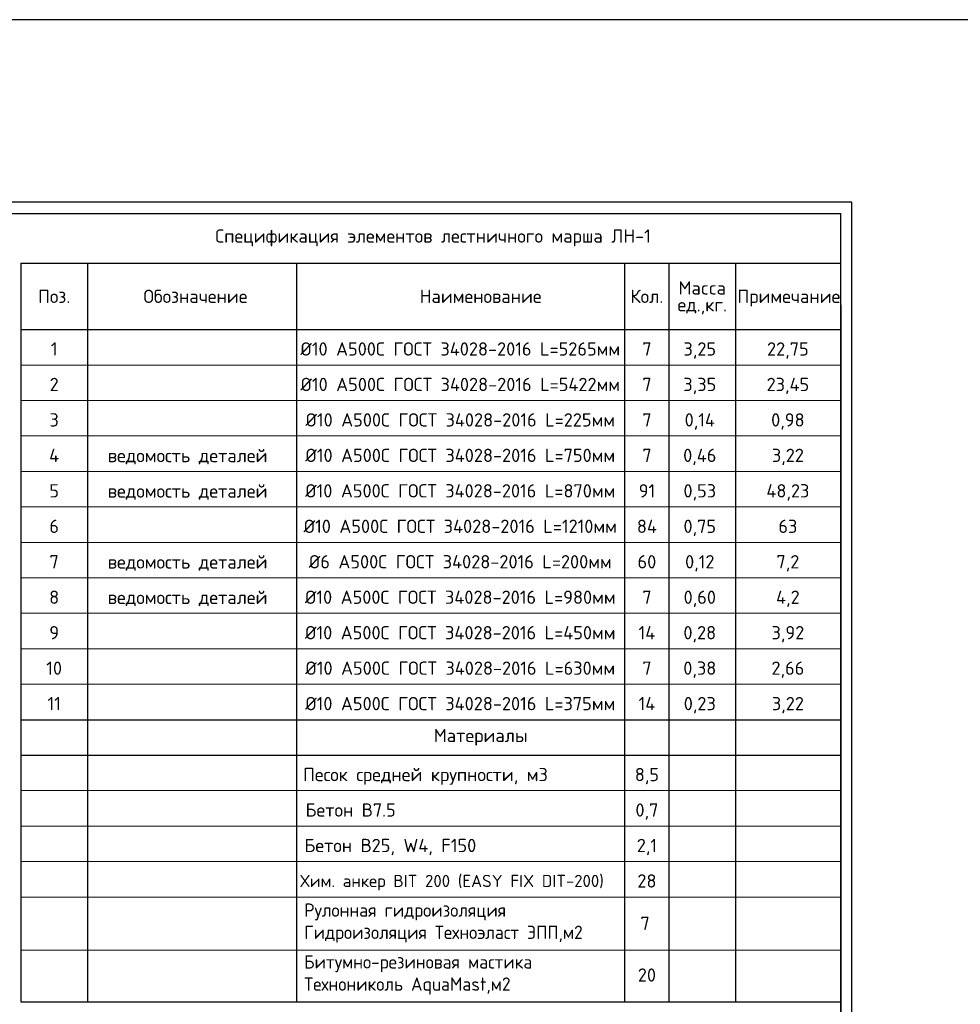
# Model space of a CAD drawing. Header units: millimetres. Extents: x 125896 to 2572636, y -120305 to 130347.
# Tile 271 of 320: x 354815 to 376040, y 108136 to 130347. Entities that reach past the tile are written whole.
import ezdxf
from ezdxf.enums import TextEntityAlignment as Align

# ---------------------------------------------------------------- set-up
doc = ezdxf.new("R2010")
doc.units = ezdxf.units.MM
doc.layers.add('11', color=7, linetype='Continuous')
doc.layers.add('Столовая - обозначения', color=7, linetype='Continuous')
for name, color, linetype, lineweight in [('Размеры', 9, 'Continuous', 15), ('Столовая Двери и окна', 7, 'Continuous', 15), ('ТЕКСТ', 7, 'Continuous', 15)]:
    doc.layers.add(name, color=color, linetype=linetype, lineweight=lineweight)
doc.styles.add('GOST-2.304_Type-B', font='GOST Common.ttf')
doc.styles.get("Standard").update_dxf_attribs({"font": 'isocpeur.ttf'})
doc.styles.add('ГОСТ', font='isocpeur.ttf')

# ---------------------------------------------------------------- blocks, each defined once
blk = doc.blocks.new('Штамп')
at = {"layer": '11'}
for p, q in [((311470, 126228), (252070, 126228)), ((311470, 84178), (311470, 126228))]:
    blk.add_line(p, q, dxfattribs=at)
at = {"layer": '11', "lineweight": 30}
for p in [(254210, 125978), (311220, 84428)]:
    blk.add_line(p, (311220, 125978), dxfattribs=at)

msp = doc.modelspace()

# ---------------------------------------------------------------- linework, layer by layer
at = {"color": 18, "lineweight": 30, "true_color": 0x000000, "transparency": 33554687}
for p, q in [((354842.2, 124856.6), (373342.2, 124856.6)), ((354842.2, 124856.6), (354842.2, 108194)), ((356342.2, 124856.6), (356342.2, 108194)), ((361062.3, 124856.6), (361062.3, 108194)), ((368465.8, 124856.6), (368465.8, 108194)), ((369465.8, 124856.6), (369465.8, 108194)), ((370965.8, 124856.6), (370965.8, 108194)), ((373342.2, 123914), (373342.2, 112416.8)), ((354842.2, 123356.6), (373342.2, 123356.6)), ((373342.2, 122414), (373342.2, 97114.1)), ((354842.2, 114556.6), (373342.2, 114556.6)), ((354842.2, 113756.6), (373342.2, 113756.6)), ((373342.2, 109110.6), (373342.2, 100096.9)), ((354842.2, 108194), (373342.2, 108194))]:
    msp.add_line(p, q, dxfattribs=at)
at = {"layer": 'Размеры', "color": 18, "true_color": 0x000000}
for p, q in [((354842.2, 122556.6), (373342.2, 122556.6)), ((354842.2, 121756.6), (373342.2, 121756.6)), ((354842.2, 120956.6), (373342.2, 120956.6)), ((354842.2, 120156.6), (373342.2, 120156.6)), ((354842.2, 119356.6), (373342.2, 119356.6)), ((354842.2, 118556.6), (373342.2, 118556.6)), ((354842.2, 117756.6), (373342.2, 117756.6)), ((354842.2, 116956.6), (373342.2, 116956.6)), ((354842.2, 116156.6), (373342.2, 116156.6)), ((354842.2, 115356.6), (373342.2, 115356.6)), ((354842.2, 112956.6), (373342.2, 112956.6)), ((354842.2, 112156.6), (373342.2, 112156.6)), ((354842.2, 111356.6), (373342.2, 111356.6)), ((354842.2, 110556.6), (373342.2, 110556.6)), ((354842.2, 109359.3), (373342.2, 109359.3))]:
    msp.add_line(p, q, dxfattribs=at)
at = {"layer": 'Столовая Двери и окна', "color": 3, "lineweight": 30}
msp.add_lwpolyline([(209562.5, 75920.9), (461581.5, 75920.9), (461581.5, 130347.2), (209562.5, 130347.2)], close=True, dxfattribs=at)

# ---------------------------------------------------------------- block references
at = {"layer": 'Столовая - обозначения', "color": 252, "lineweight": 20, "true_color": 0x939598}
msp.add_blockref('Штамп', (62122.6, 0), dxfattribs=at)

# ---------------------------------------------------------------- texts
at = {"insert": (226281.3, 113282.4), "char_height": 250, "attachment_point": 1, "style": 'ГОСТ'}
msp.add_mtext_dynamic_manual_height_columns('\\A1;\\pi9384.38;{\\H1.5152x;\\P\\pi1250;Общие указания\\P\\pi250;}1.^IРабочая документация разработана в соответствии с заданием на проектирование, требованиями действующих технических регламентов, стандартов, сводов правил и других документов, содержащих установленные требования.\\P2.^IРабочая документация выполнена в соответствии со следующими нормативными и техническими документами:\\P-^IСП 20.13330.2016 "Нагрузки и Воздействия";\\P-^IСП 63.13330.2012 "Бетонные и железобетонные конструкции. Основные положения";\\P-^IСП 22.13330.2016 "Основания зданий и сооружений";\\P-^IСП 45.13330.2012 "Земляные сооружения, основания и фундаменты".\\P3.   За относительную отметку 0,000 принята отметка чистого пола первого этажа.\\P4.^IПеречень видов работ, для которых необходимо составлять акты освидетельствования скрытых работ:\\P-^Iармирование конструкций;\\P-^Iосвидетельствование опалубки перед бетонированием;\\P-^Iвыполнение сварочных работ;\\P-^Iотбор контрольных проб бетона;\\P-^Iсоответствие законченных железобетонных конструкций проекту с отображением качества работ;\\P-^Iустройство монолитных конструкций, выполняемых в зимнее время;  \\P\\pi0;  -    устройство гидроизоляции;\\P\\pi250;-^Iуплотнение грунтов и обратную засыпку.\\PЗапрещается выполнение последующих работ при отсутствии актов освидетельствования предшествующих скрытых работ во всех случаях.\\P\\pi0;        5. Проект рассчитан на производство работ в период положительных температур. В случае выполнения работ при отрицательных температурах необходимо выполнять требования СНиП часть 3 по производству работ и ППР.\\P        6. При минимальной температуре воздуха до минус 15°С допускается: выдерживание бетона в конструкции методом термоса, при предварительном разогреве бетонной смеси, форсированный электроразогрев бетона в конструкции с повторным уплотнением.\\P\\pi250;При минимальной температуре воздуха до минус 25°С допускается: обогрев бетона в греющей опалубке с помощью низкотемпературных электронагревателей, электродный сквозной прогрев бетона, электрообогрев с помощью греющего провода.\\P\\pi0;7. При отрицательной температуре воздуха уплотнение грунта обратной засыпки в траншеях должно \\Pосуществляться до достижения коэффициента уплотнения 0,98. \\PВремя уплотнения грунта в зависимости от температуры воздуха: \\P\\pi250;-^Iпри t{\\H0.7x;\\So^ ;}-5, 90-120 минут; при t{\\H0.7x;\\So^ ;\\H1.42857x;-10, 60-90 минут; }при t{\\H0.7x;\\So^ ;\\H1.42857x;-20, 40-60 минут; }при t{\\H0.7x;\\So^ ;\\H1.42857x;-30, 20-30 минут;\\P\\pi0;Работы по выполнению насыпей и обратных засыпок при отрицательных температурах должны производить с учетом следующих требований:\\P\\pi250;-^Iподготовку поверхности (основания) насыпи и обратных засыпок следует выполнять с полным удалением снега, льда, промерзшего слоя слабого и пучинистого грунта на всю его глубину;\\P-^Iотсыпку в насыпь и обратные засыпки грунтов необходимо производить при их природной влажности и в талом состоянии с содержанием комьев мерзлого грунта, не превышающим требований, приведенных в приложении М СП 45.13330.2017. Свод правил. Земляные сооружения, основания и фундаменты., и, как правило, на не промерзшие ранее отсыпанные и уплотненные слои. В отдельных случаях при согласовании с автором проекта допускается грунты отсыпать на непучинистые грунты, промерзшие на глубину не более 15 см;\\P-^Iпри пониженной влажности отсыпанных грунтов для их уплотнения следует применять более тяжелое грунтоуплотняющее оборудование; \\P-^Iработы по отсыпке и уплотнению каждого слоя должны выполнять в течение одной рабочей смены; - при выполнении насыпей из глинистых грунтов при обильном снеговыпадении все работы должны быть прекращены; - перерывы в работах по выполнению насыпей и обратных засыпок допускаются только при условиях, что за время перерыва глубина промерзания ранее уплотненных пучинистых грунтов не превысит 15 см или на время перерыва ранее уплотненные грунты утепляются специальными средствами (например, маловлажным рыхлым грунтом, который в последующем удаляется); - все работы по отсыпке грунтов и их уплотнению выполняют с повышенной интенсивностью.}', width=20474.372, gutter_width=5800, heights=[24436.9], dxfattribs=at)
at = {"layer": 'ТЕКСТ', "lineweight": 25}
for s, height, p in [('Спецификация элементов лестничного марша ЛН-1', 300, (364141.7, 125466.3, -3.4)), ('Macca', 300, (370215.8, 124296.6)), ('Поз.', 300, (355592.2, 124106.6)), ('Обозначение', 300, (358781.5, 124106.6)), ('Наименование', 300, (365215.8, 124106.6)), ('Кол.', 300, (368965.8, 124106.6)), ('Примечание', 300, (372171.1, 124106.6)), ('ед.,кг.', 300, (370215.8, 123916.6)), ('1', 300, (355592.2, 122919.3)), ('%%C10 A500С ГОСТ 34028-2016 L=5265мм', 300, (364755.8, 122919.3)), ('7', 300, (368968.2, 122919.3)), ('3,25', 300, (370161, 122919.3)), ('22,75', 300, (372149.1, 122919.3)), ('2', 300, (355592.2, 122119.3)), ('%%C10 A500С ГОСТ 34028-2016 L=5422мм', 300, (364755.8, 122119.3)), ('7', 300, (368968.2, 122119.3)), ('3,35', 300, (370161, 122119.3)), ('23,45', 300, (372149.1, 122119.3)), ('3', 300, (355592.2, 121319.3)), ('%%C10 A500С ГОСТ 34028-2016 L=225мм', 300, (364755.8, 121319.3)), ('7', 300, (368968.2, 121319.3)), ('0,14', 300, (370161, 121319.3)), ('0,98', 300, (372149.1, 121319.3)), ('4', 300, (355592.2, 120519.3)), ('ведомость деталей', 300, (358604, 120514.6)), ('%%C10 A500С ГОСТ 34028-2016 L=750мм', 300, (364755.8, 120519.3)), ('7', 300, (368968.2, 120519.3)), ('0,46', 300, (370161, 120519.3)), ('3,22', 300, (372149.1, 120519.3)), ('5', 300, (355592.2, 119719.3)), ('ведомость деталей', 300, (358604, 119714.6)), ('%%C10 A500С ГОСТ 34028-2016 L=870мм', 300, (364755.8, 119719.3)), ('91', 300, (368968.2, 119719.3)), ('0,53', 300, (370161, 119719.3)), ('48,23', 300, (372149.1, 119719.3)), ('6', 300, (355592.2, 118919.3)), ('%%C10 A500С ГОСТ 34028-2016 L=1210мм', 300, (364755.8, 118919.3)), ('84', 300, (368968.2, 118919.3)), ('0,75', 300, (370161, 118919.3)), ('63', 300, (372149.1, 118919.3)), ('7', 300, (355592.2, 118119.3)), ('ведомость деталей', 300, (358604, 118114.6)), ('%%C6 A500С ГОСТ 34028-2016 L=200мм', 300, (364755.8, 118119.3)), ('60', 300, (368968.2, 118119.3)), ('0,12', 300, (370161, 118119.3)), ('7,2', 300, (372149.1, 118119.3)), ('ведомость деталей', 300, (358604, 117314.6)), ('8', 300, (355592.2, 117319.3)), ('%%C10 A500С ГОСТ 34028-2016 L=980мм', 300, (364755.8, 117319.3)), ('7', 300, (368968.2, 117319.3)), ('0,60', 300, (370161, 117319.3)), ('4,2', 300, (372149.1, 117319.3)), ('9', 300, (355592.2, 116519.3)), ('%%C10 A500С ГОСТ 34028-2016 L=450мм', 300, (364755.8, 116519.3)), ('14', 300, (368968.2, 116519.3)), ('0,28', 300, (370161, 116519.3)), ('3,92', 300, (372149.1, 116519.3)), ('10', 300, (355592.2, 115719.3)), ('%%C10 A500С ГОСТ 34028-2016 L=630мм', 300, (364755.8, 115719.3)), ('7', 300, (368968.2, 115719.3)), ('0,38', 300, (370161, 115719.3)), ('2,66', 300, (372149.1, 115719.3)), ('11', 300, (355592.2, 114919.3)), ('%%C10 A500С ГОСТ 34028-2016 L=375мм', 300, (364755.8, 114919.3)), ('14', 300, (368968.2, 114919.3)), ('0,23', 300, (370161, 114919.3)), ('3,22', 300, (372149.1, 114919.3)), ('Материалы', 300, (365215.8, 114200)), ('Песок средней крупности, м3', 300, (363971.7, 113319.3)), ('8,5', 300, (368968.2, 113319.3)), ('Бетон В7.5', 300, (362283.3, 112519.3)), ('0,7', 300, (368968.2, 112519.3)), ('Бетон В25, W4, F150', 300, (363179, 111719.3)), ('2,1', 300, (368968.2, 111719.3)), ('Хим. анкер BIT 200 (EASY FIX DIT-200)', 275, (364570.2, 110919.3)), ('28', 300, (368968.2, 110919.3)), ('7', 300, (368927.1, 109964.2)), ('20', 300, (368968.2, 108796.8))]:
    msp.add_text(s, height=height, dxfattribs=at).set_placement(p, align=Align.MIDDLE_CENTER)
at = {"layer": 'ТЕКСТ', "ltscale": 100, "char_height": 300, "width": 18254.641, "attachment_point": 1, "style": 'GOST-2.304_Type-B'}
for s, insert in [('\\pt7200;Рулонная гидроизоляция \\PГидроизоляция Техноэласт ЭПП,м2', (361233.7, 110410.4)), ('Битумно-резиновая мастика \\PТехнониколь AquaMast,м2', (361233.7, 109243))]:
    msp.add_mtext(s, dxfattribs=dict(at, insert=insert))

doc.saveas('drawing.dxf')
